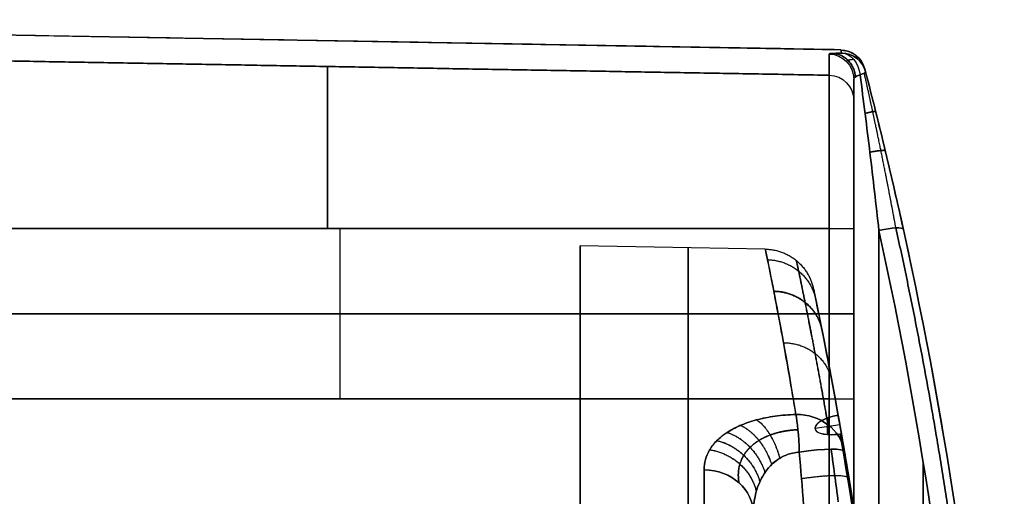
# Model space of a CAD drawing. Header units: millimetres. Extents: x -105 to 152, y -114 to 65.
# Tile 300 of 301: x 132 to 152, y 31 to 40. Entities that reach past the tile are written whole.
import ezdxf

# ---------------------------------------------------------------- set-up
doc = ezdxf.new("R2010")
doc.units = ezdxf.units.MM
doc.layers.add('Layer 01', color=7, linetype='Continuous', true_color=0x000000)

# ---------------------------------------------------------------- blocks, each defined once
blk = doc.blocks.new('Block 02')
at = {"layer": 'Layer 01'}
for p, q in [((114.576, 40.157), (148.818, 39.559)), ((138.83, 36, 26.234), (138.83, 32.6, 26.234)), ((138.83, 36, -26.234), (138.83, 32.6, -26.234)), ((147.313, 35.586), (143.623, 35.65)), ((143.623, -35.65), (143.623, 35.65)), ((148.585, 34.3, 26.063), (129.076, 34.3, 26.404)), ((129.076, 34.3, -26.404), (148.585, 34.3, -26.063)), ((148.55, 31.89, -13.678), (148.55, 32.222, -12.878)), ((148.559, 32.225, 12.874), (148.559, 31.89, 13.683)), ((148.798, 32.088, 13.307), (148.303, 32.013, 13.276)), ((148.798, 32.087, -13.309), (148.304, 32.013, -13.278))]:
    blk.add_line(p, q, dxfattribs=at)
at = {"layer": 'Layer 01', "extrusion": (-1, -3.00272e-13, -1.93689e-14)}
blk.add_arc((84.75, 12, -148.585), 124.313, 174.79488, 177.8237, dxfattribs=at)
at = {"layer": 'Layer 01', "extrusion": (-1, 6.23301e-12, -4.02057e-13)}
blk.add_arc((84.75, -12, -148.585), 124.313, 182.1763, 185.20512, dxfattribs=at)
at = {"layer": 'Layer 01', "extrusion": (1.44506e-14, -0.037975, -0.999279)}
blk.add_arc((148.576, -39.58, 15.21), 0.5, 271, 0, dxfattribs=at)
at = {"layer": 'Layer 01', "extrusion": (-5.88277e-15, 0.037975, -0.999279)}
blk.add_arc((-148.576, 39.58, -15.21), 0.5, 91, 180, dxfattribs=at)
at = {"layer": 'Layer 01', "extrusion": (1.58756e-16, 2.01841e-16, -1)}
for centre in [(-148.809, 39.059, 12), (-148.809, 39.059, -12)]:
    blk.add_arc(centre, 0.5, 91, 165.3729, dxfattribs=at)
at = {"layer": 'Layer 01', "extrusion": (0, 0, -1)}
for centre, radius, start, end in [((-148.809, 39.059), 0.5, 91, 165.3729), ((-66.201, 17.5), 85.875, 165.37291, 180), ((-66.201, 17.5), 83.875, 168.10224, 180)]:
    blk.add_arc(centre, radius, start, end, dxfattribs=at)
at = {"layer": 'Layer 01', "extrusion": (-0.653064, -0.013215, -0.757187)}
blk.add_arc((-35.975, -123.73, -85.575), 0.5, 182.8514, 263.5107, dxfattribs=at)
at = {"layer": 'Layer 01', "extrusion": (0.008492, -0.032646, -0.999431)}
blk.add_arc((153.849, -0.81, 16.005), 0.5, 285.5736, 360, dxfattribs=at)
at = {"layer": 'Layer 01', "extrusion": (-0.008492, 0.032646, -0.999431)}
blk.add_arc((-153.849, 0.81, -16.005), 0.5, 105.5736, 180, dxfattribs=at)
at = {"layer": 'Layer 01', "extrusion": (0.653064, 0.013215, -0.757187)}
blk.add_arc((35.975, 123.73, 85.575), 0.5, 2.8514, 83.5107, dxfattribs=at)
at = {"layer": 'Layer 01', "extrusion": (6.44341e-16, 0.032499, 0.999472)}
blk.add_arc((-148.826, -39.494, -14.748), 0.5, 194.5423, 269, dxfattribs=at)
at = {"layer": 'Layer 01', "extrusion": (-6.09538e-16, -0.032499, 0.999472)}
blk.add_arc((148.826, 39.494, 14.748), 0.5, 14.5423, 89, dxfattribs=at)
at = {"layer": 'Layer 01', "extrusion": (-1, 0, 4.44085e-16)}
for centre, start, end in [((-36, 23, -138.585), 90, 174.7949), ((-36, -23, -138.585), 185.2051, 270)]:
    blk.add_arc(centre, 3.238, start, end, dxfattribs=at)
at = {"layer": 'Layer 01', "extrusion": (-0.250515, 0.963016, 0.099208)}
blk.add_arc((-153.849, 15.918, 1.858), 0.5, 139.29, 180, dxfattribs=at)
at = {"layer": 'Layer 01', "extrusion": (-0.250515, 0.963016, -0.099208)}
blk.add_arc((-153.849, -15.918, 1.858), 0.5, 180, 220.71, dxfattribs=at)
at = {"layer": 'Layer 01', "extrusion": (8.36158e-15, -0.090722, -0.995876)}
blk.add_arc((148.576, -40.502, 19.639), 0.5, 271, 0, dxfattribs=at)
at = {"layer": 'Layer 01', "extrusion": (1, 2.03272e-14, -1.85657e-15)}
blk.add_arc((36, -23, 148.585), 3.063, 270, 354.7949, dxfattribs=at)
at = {"layer": 'Layer 01', "extrusion": (-9.68926e-15, 0.090722, -0.995876)}
blk.add_arc((-148.576, 40.502, -19.639), 0.5, 91, 180, dxfattribs=at)
at = {"layer": 'Layer 01', "extrusion": (1, -1.84806e-14, -1.00374e-14)}
blk.add_arc((36, 23, 148.585), 3.063, 5.2051, 90, dxfattribs=at)
at = {"layer": 'Layer 01', "extrusion": (-1, -1.78803e-14, 1.15336e-15)}
blk.add_arc((84.75, -12, -149.076), 123.814, 182.1763, 185.20512, dxfattribs=at)
at = {"layer": 'Layer 01', "extrusion": (-1, -3.47777e-13, -2.24331e-14)}
blk.add_arc((84.75, 12, -149.076), 123.814, 174.79488, 177.8237, dxfattribs=at)
at = {"layer": 'Layer 01', "extrusion": (-1, 8.59432e-16, -5.44921e-15)}
blk.add_arc((0, 181.359, -149.076), 201.859, 258.86762, 263.20703, dxfattribs=at)
at = {"layer": 'Layer 01', "extrusion": (-1, -3.13643e-14, -1.98865e-13)}
blk.add_arc((0, -181.359, -149.076), 201.859, 96.79297, 101.13238, dxfattribs=at)
at = {"layer": 'Layer 01', "extrusion": (-1, 0, 0)}
for centre, radius, start, end in [((84.75, 12, -149.076), 123.814, 174.79488, 177.8237), ((84.75, -12, -149.076), 123.814, 185.18146, 185.20512), ((-36, 23, -149.076), 2.564, 90, 174.7949), ((-32.6, 32.6, -149.076), 7.036, 270, 309.8571)]:
    blk.add_arc(centre, radius, start, end, dxfattribs=at)
at = {"layer": 'Layer 01', "extrusion": (-1, 2.33222e-16, 0)}
for centre, radius, start, end in [((0, 181.359, -149.076), 201.859, 258.86762, 263.20703), ((0, -181.359, -149.576), 201.359, 96.79297, 100.28757)]:
    blk.add_arc(centre, radius, start, end, dxfattribs=at)
at = {"layer": 'Layer 01', "extrusion": (-1, -2.20804e-14, -2.0281e-16)}
blk.add_arc((-36, -23, -149.076), 2.564, 185.2051, 270, dxfattribs=at)
at = {"layer": 'Layer 01', "extrusion": (-1, 3.69693e-14, 3.91104e-15)}
blk.add_arc((-36, 23, -149.076), 2.564, 90, 174.7949, dxfattribs=at)
at = {"layer": 'Layer 01', "extrusion": (-1, 2.33222e-16, 5.64488e-16)}
blk.add_arc((0, 0, -145.773), 35.613, 90, 270, dxfattribs=at)
at = {"layer": 'Layer 01', "extrusion": (4.0064e-18, -1, -3.93708e-18)}
for centre in [(148.576, -25.564, -36), (148.576, -25.564, -32.6)]:
    blk.add_arc(centre, 0.5, 271, 360, dxfattribs=at)
at = {"layer": 'Layer 01', "extrusion": (-4.27624e-18, 1, -4.20225e-18)}
for centre in [(-148.576, 25.564, 36), (-148.576, 25.564, 32.6)]:
    blk.add_arc(centre, 0.5, 91, 180, dxfattribs=at)
at = {"layer": 'Layer 01', "extrusion": (0.211879, -0.961585, 0.174534)}
blk.add_arc((153.791, 16.518, 0.039), 0.5, 360, 87.7976, dxfattribs=at)
at = {"layer": 'Layer 01', "extrusion": (0.211879, -0.961585, -0.174534)}
blk.add_arc((153.791, -16.518, 0.039), 0.5, 272.2024, 360, dxfattribs=at)
at = {"layer": 'Layer 01', "extrusion": (1, 1.61869e-15, -1.07791e-14)}
blk.add_arc((0, 181.359, 149.576), 201.359, 276.79297, 280.28757, dxfattribs=at)
at = {"layer": 'Layer 01', "extrusion": (1, 4.41264e-14, 2.93844e-13)}
blk.add_arc((0, -181.359, 149.576), 201.359, 79.71243, 83.20703, dxfattribs=at)
at = {"layer": 'Layer 01', "extrusion": (1, 2.16783e-31, -3.98619e-16)}
blk.add_arc((0, 0, 143.623), 35.65, 270, 90, dxfattribs=at)
at = {"layer": 'Layer 01', "extrusion": (0, -1, -3.55271e-15)}
blk.add_arc((148.576, -25.564, -34.3), 0.5, 271, 0, dxfattribs=at)
at = {"layer": 'Layer 01', "extrusion": (0, -1, 0)}
blk.add_arc((148.576, 25.564, -34.3), 0.5, 0, 89, dxfattribs=at)
at = {"layer": 'Layer 01', "extrusion": (-1, 3.82884e-29, 8.69627e-15)}
blk.add_arc((-32.6, -32.6, -148.585), 6.537, 360, 90, dxfattribs=at)
at = {"layer": 'Layer 01', "extrusion": (-1, -4.34813e-15, 2.86982e-29)}
blk.add_arc((-32.6, 32.6, -148.585), 6.537, 270, 0, dxfattribs=at)
at = {"layer": 'Layer 01', "extrusion": (1, 1.00532e-44, -1.00532e-44)}
blk.add_arc((32.6, -32.6, 149.076), 7.036, 90, 180, dxfattribs=at)
at = {"layer": 'Layer 01', "extrusion": (1, 2.85516e-29, 4.03921e-15)}
blk.add_arc((32.6, 32.6, 149.076), 7.036, 180, 270, dxfattribs=at)
at = {"layer": 'Layer 01', "extrusion": (0.071318, -0.419694, 0.904859)}
blk.add_arc((151.072, 11.753, 10.505), 1, 0, 80.256, dxfattribs=at)
at = {"layer": 'Layer 01', "extrusion": (0.071318, -0.419694, -0.904859)}
blk.add_arc((151.072, -11.753, 10.505), 1, 279.744, 0, dxfattribs=at)
at = {"layer": 'Layer 01', "extrusion": (0.995661, 0.022587, -0.090273)}
blk.add_arc((28.021, 27.862, 146.662), 1, 24.916, 81.0456, dxfattribs=at)
at = {"layer": 'Layer 01', "extrusion": (0.995661, 0.022587, 0.090273)}
blk.add_arc((28.021, -27.862, 146.662), 1, 278.9544, 335.084, dxfattribs=at)
at = {"layer": 'Layer 01', "extrusion": (0.161103, -0.911811, 0.377685)}
blk.add_arc((152.111, -10.151, -10.312), 0.5, 90.0244, 269.9663, dxfattribs=at)
at = {"layer": 'Layer 01', "extrusion": (0.161103, -0.911811, -0.377685)}
for start, end in [(93.8178, 269.9756), (90.0337, 93.8178)]:
    blk.add_arc((152.111, 10.151, -10.312), 0.5, start, end, dxfattribs=at)
at = {"layer": 'Layer 01', "extrusion": (0.165831, -0.975887, 0.141933)}
blk.add_arc((151.072, 15.237, -4.04), 1, 0, 83.6376, dxfattribs=at)
at = {"layer": 'Layer 01', "extrusion": (0.165831, -0.975887, -0.141933)}
blk.add_arc((151.072, -15.237, -4.04), 1, 276.3624, 360, dxfattribs=at)
at = {"layer": 'Layer 01', "extrusion": (-1, -4.15248e-14, 4.52987e-14)}
blk.add_arc((0, 0, -146.093), 35.607, 208.84, 246.1378, dxfattribs=at)
at = {"layer": 'Layer 01', "extrusion": (-1, -3.29736e-14, -4.15115e-14)}
blk.add_arc((0, 0, -146.093), 35.607, 113.8622, 151.16, dxfattribs=at)
at = {"layer": 'Layer 01', "extrusion": (1.12994e-15, 0.482365, -0.87597)}
blk.add_arc((-146.076, 34.607), 1, 91, 180, dxfattribs=at)
at = {"layer": 'Layer 01', "extrusion": (-2.13559e-14, 0.482365, 0.87597)}
blk.add_arc((-146.076, -34.607), 1, 180, 269, dxfattribs=at)
at = {"layer": 'Layer 01'}
for points, degree in [([(148.818, 39.559, 12), (131.697, 39.858, 12), (114.576, 40.157, 12)], 2), ([(148.818, 39.559, -12), (131.697, 39.858, -12), (114.576, 40.157, -12)], 2), ([(148.835, 39.493, -16.04), (148.672, 39.49, -16.229), (148.585, 39.483, -16.472), (148.585, 39.474, -16.721)], 3), ([(148.585, 39.474, 16.721), (148.585, 39.483, 16.472), (148.672, 39.49, 16.229), (148.835, 39.493, 16.04)], 3), ([(148.818, 39.559, 12), (148.818, 39.559), (148.818, 39.559, -12)], 2), ([(148.818, 39.559, -12), (148.818, 39.559, -13.347), (148.823, 39.537, -14.694), (148.835, 39.493, -16.04)], 3), ([(148.835, 39.493, 16.04), (148.823, 39.537, 14.694), (148.818, 39.559, 13.347), (148.818, 39.559, 12)], 3), ([(128.585, 39.398, 23.31), (138.585, 39.225, 23.294), (148.585, 39.051, 23.278)], 2), ([(148.585, 39.051, -23.278), (138.585, 39.225, -23.294), (128.585, 39.398, -23.31)], 2), ([(149.201, 39.058, -16.348), (149.118, 39.036, -16.448), (149.076, 39.006, -16.574), (149.076, 38.974, -16.702)], 3), ([(149.076, 38.974, 16.702), (149.076, 39.006, 16.574), (149.118, 39.036, 16.448), (149.201, 39.058, 16.348)], 3), ([(149.293, 39.186, -12), (149.293, 39.186, -13.342), (149.299, 39.164, -14.683), (149.31, 39.12, -16.024)], 3), ([(149.293, 39.186, 12), (149.293, 39.186), (149.293, 39.186, -12)], 2), ([(149.31, 39.12, 16.024), (149.299, 39.164, 14.683), (149.293, 39.186, 13.342), (149.293, 39.186, 12)], 3), ([(129.076, 36, 26.404), (138.83, 36, 26.234), (148.585, 36, 26.063)], 2), ([(148.585, 36, -26.063), (138.83, 36, -26.234), (129.076, 36, -26.404)], 2), ([(148.585, 32.6, -26.063), (148.585, 34.3, -26.063), (148.585, 36, -26.063)], 2), ([(148.585, 36, 26.063), (148.585, 34.3, 26.063), (148.585, 32.6, 26.063)], 2), ([(149.076, 36, -25.564), (149.076, 34.3, -25.564), (149.076, 32.6, -25.564)], 2), ([(149.076, 32.6, 25.564), (149.076, 34.3, 25.564), (149.076, 36, 25.564)], 2), ([(149.576, 35.96, 16.763), (150.453, 31.972, 17.487), (151.045, 27.925, 18.097), (151.346, 23.817, 18.586)], 3), ([(151.346, 23.817, -18.586), (151.045, 27.925, -18.097), (150.453, 31.972, -17.487), (149.576, 35.96, -16.763)], 3), ([(151.845, 23.795, 18.09), (151.542, 27.916, 17.602), (150.946, 31.977, 16.993), (150.064, 35.979, 16.271)], 3), ([(150.064, 35.979, -16.271), (150.946, 31.977, -16.993), (151.542, 27.916, -17.602), (151.845, 23.795, -18.09)], 3), ([(129.076, 32.6, 26.404), (138.83, 32.6, 26.234), (148.585, 32.6, 26.063)], 2), ([(148.585, 32.6, -26.063), (138.83, 32.6, -26.234), (129.076, 32.6, -26.404)], 2), ([(150.076, 17.691, -6.787), (150.065, 22.577, -8.81), (149.626, 27.46, -10.833), (148.764, 32.279, -12.831)], 3), ([(148.764, 32.279, 12.831), (149.626, 27.46, 10.833), (150.065, 22.577, 8.81), (150.076, 17.691, 6.787)], 3), ([(148.797, 32.093, 13.294), (148.808, 32.031, 13.448), (148.819, 31.969, 13.602), (148.829, 31.907, 13.756)], 3), ([(148.829, 31.907, -13.756), (148.819, 31.969, -13.602), (148.808, 32.031, -13.448), (148.797, 32.093, -13.294)], 3), ([(148.831, 31.896, 13.752), (148.831, 31.9, 13.753), (148.83, 31.904, 13.755), (148.829, 31.907, 13.756)], 3), ([(148.829, 31.907, -13.756), (148.83, 31.904, -13.755), (148.831, 31.9, -13.753), (148.831, 31.896, -13.752)], 3), ([(150.076, 17.5, 7.79), (150.076, 22.319, 9.786), (149.66, 27.137, 11.781), (148.831, 31.896, 13.752)], 3), ([(148.831, 31.896, -13.752), (149.66, 27.137, -11.781), (150.076, 22.319, -9.786), (150.076, 17.5, -7.79)], 3), ([(148.891, 31.551, -14.509), (148.871, 31.669, -14.258), (148.851, 31.784, -14.005), (148.831, 31.896, -13.752)], 3), ([(148.831, 31.896, 13.752), (148.851, 31.784, 14.005), (148.871, 31.669, 14.258), (148.891, 31.551, 14.509)], 3), ([(147.99, 31.541, 15.493), (148.02, 31.19, 15.546), (148.049, 30.839, 15.601), (148.076, 30.488, 15.655)], 3), ([(148.076, 30.488, -15.655), (148.049, 30.839, -15.601), (148.02, 31.19, -15.546), (147.99, 31.541, -15.493)], 3), ([(148.891, 31.551, -14.509), (148.951, 31.198, -14.56), (149.009, 30.844, -14.613), (149.064, 30.49, -14.667)], 3), ([(149.064, 30.49, 14.667), (149.009, 30.844, 14.613), (148.951, 31.198, 14.56), (148.891, 31.551, 14.509)], 3)]:
    blk.add_open_spline(points, degree=degree, dxfattribs=at)
for points, weights, degree in [([(149.108, 39.02, -16.513), (149.075, 39.473, -16.513), (148.649, 39.486, -16.357)], [0.999965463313, 0.740403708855, 1.00018412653], 2), ([(148.649, 39.486, 16.357), (149.075, 39.473, 16.513), (149.108, 39.02, 16.513)], [1.00018412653, 0.740403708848, 0.999965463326], 2), ([(149.297, 39.169, -14.012), (149.201, 39.536, -14.018), (148.822, 39.543, -14.02)], [1, 0.796602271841, 1], 2), ([(149.297, 39.169, 14.012), (149.201, 39.536, 14.018), (148.822, 39.543, 14.02)], [1, 0.796602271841, 1], 2), ([(149.118, 39.452, -12), (149.118, 39.452, -13.345), (149.124, 39.43, -14.69), (149.135, 39.387, -16.034)], [0.898336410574, 0.898336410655, 0.898289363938, 0.898195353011], 3), ([(149.135, 39.387, 16.034), (149.124, 39.43, 14.69), (149.118, 39.452, 13.345), (149.118, 39.452, 12)], [0.898195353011, 0.898289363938, 0.898336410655, 0.898336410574], 3), ([(149.078, 39.364, -16.247), (148.972, 39.355, -16.381), (148.923, 39.341, -16.551), (148.933, 39.325, -16.715)], [0.881166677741, 0.875031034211, 0.866342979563, 0.856625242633], 3), ([(149.078, 39.364, 16.247), (148.972, 39.355, 16.381), (148.923, 39.341, 16.551), (148.933, 39.325, 16.715)], [0.881166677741, 0.87503103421, 0.866342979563, 0.856625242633], 3), ([(149.511, 38.333, 16), (149.509, 38.339, 16.261), (149.301, 38.291, 16.41)], [1.00000000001, 0.886704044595, 0.999999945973], 2), ([(149.301, 38.291, -16.41), (149.509, 38.339, -16.261), (149.511, 38.333, -16)], [0.999999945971, 0.886704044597, 1.00000000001], 2), ([(149.704, 37.546, 16.05), (149.696, 37.576, 16.38), (149.397, 37.516, 16.508)], [1.00000013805, 0.833443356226, 0.999999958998], 2), ([(149.397, 37.516, -16.508), (149.696, 37.576, -16.38), (149.704, 37.546, -16.05)], [0.999999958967, 0.833443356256, 1.00000013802], 2), ([(151.697, 23.825, 18.44), (151.394, 27.941, 17.95), (150.799, 31.997, 17.34), (149.915, 36.008, 16.612)], [0.855082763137, 0.856345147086, 0.858099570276, 0.860282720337], 3), ([(149.915, 36.008, -16.612), (150.799, 31.997, -17.34), (151.394, 27.941, -17.95), (151.697, 23.825, -18.44)], [0.860282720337, 0.858099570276, 0.856345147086, 0.855082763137], 3), ([(147.313, 35.586, 0.011), (148.11, 35.572, 0.011), (148.274, 34.792, 0.011)], [0.999999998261, 0.78205240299, 0.999999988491], 2), ([(147.356, 35.375, -3.859), (148.156, 35.363, -3.84), (148.318, 34.585, -3.751)], [1.00000063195, 0.780881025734, 0.999998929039], 2), ([(147.48, 34.753, 7.642), (148.288, 34.746, 7.605), (148.443, 33.973, 7.427)], [0.999999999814, 0.777463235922, 0.999997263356], 2), ([(147.481, 34.744, -7.681), (148.289, 34.738, -7.644), (148.444, 33.964, -7.465)], [0.999999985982, 0.777424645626, 0.999980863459], 2), ([(147.674, 33.721, 11.35), (148.496, 33.723, 11.299), (148.639, 32.957, 11.031)], [0.999999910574, 0.771931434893, 1.00002133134], 2), ([(147.141, 32.185, -15.189), (147.452, 31.974, -15.623), (147.6, 31.419, -15.631)], [0.999999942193, 0.867211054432, 1.00001018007], 2), ([(147.143, 32.185, 15.188), (147.453, 31.974, 15.622), (147.601, 31.42, 15.63)], [0.999999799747, 0.867296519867, 0.99998957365], 2), ([(148.764, 32.279, 12.831), (148.78, 32.186, 13.062), (148.797, 32.093, 13.294)], [1, 0.999999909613, 1], 2), ([(148.764, 32.279, -12.831), (148.78, 32.186, -13.062), (148.797, 32.093, -13.294)], [1, 0.999999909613, 1], 2), ([(146.817, 32.074, -15.435), (147.252, 31.878, -15.825), (147.438, 31.294, -15.762)], [0.999999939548, 0.85136069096, 0.999973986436], 2), ([(146.819, 32.075, 15.433), (147.253, 31.878, 15.824), (147.439, 31.294, 15.761)], [0.99999996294, 0.851447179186, 0.999958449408], 2), ([(146.551, 31.933, -15.735), (147.105, 31.758, -16.068), (147.305, 31.135, -15.922)], [1.00000005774, 0.830773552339, 0.999990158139], 2), ([(146.553, 31.934, 15.733), (147.106, 31.759, 16.067), (147.306, 31.137, 15.92)], [1.00000005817, 0.830933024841, 0.999982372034], 2), ([(146.348, 31.77, -16.07), (147.015, 31.622, -16.336), (147.203, 30.953, -16.101)], [0.999999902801, 0.8063179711, 0.999995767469], 2), ([(146.349, 31.771, 16.068), (147.015, 31.623, 16.335), (147.204, 30.954, 16.1)], [0.999999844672, 0.80645791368, 0.999993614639], 2), ([(148.624, 31.602, 15.169), (148.674, 31.25, 15.231), (148.721, 30.899, 15.294), (148.766, 30.551, 15.357)], [0.872628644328, 0.86758164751, 0.862606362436, 0.857715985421], 3), ([(148.766, 30.551, -15.357), (148.721, 30.899, -15.294), (148.674, 31.25, -15.231), (148.624, 31.602, -15.169)], [0.857715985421, 0.862606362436, 0.86758164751, 0.872628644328], 3), ([(146.205, 31.589, 16.428), (146.981, 31.476, 16.616), (147.132, 30.753, 16.292)], [1.00000008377, 0.778375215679, 0.999998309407], 2), ([(146.205, 31.588, -16.43), (146.981, 31.475, -16.618), (147.132, 30.751, -16.293)], [1.00000009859, 0.778186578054, 0.999999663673], 2), ([(150.461, 31.331, -17.547), (150.461, 27.584, -18.138), (150.461, 23.817, -18.586)], [0.99977555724, 0.999707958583, 0.99999516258], 2), ([(150.461, 23.817, 18.586), (150.461, 27.584, 18.138), (150.461, 31.331, 17.547)], [0.99999516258, 0.999707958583, 0.99977555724], 2), ([(148.034, 31.015, 15.574), (148.957, 31.157, 15.512), (148.979, 31.021, 14.587)], [1, 0.730227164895, 1], 2), ([(148.034, 31.015, -15.574), (148.957, 31.157, -15.512), (148.979, 31.021, -14.587)], [1, 0.730227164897, 1], 2)]:
    blk.add_rational_spline(points, weights, degree=degree, dxfattribs=at)
for points, knots in [([(149.201, 39.058, 16.348), (149.236, 38.798, 16.359), (149.27, 38.538, 16.383), (149.335, 38.021, 16.439), (149.367, 37.762, 16.473), (149.46, 36.988, 16.583), (149.52, 36.474, 16.67), (149.576, 35.96, 16.763)], [0, 0, 0, 0, 0.787472, 0.787472, 1.574945, 1.574945, 3.14989, 3.14989, 3.14989, 3.14989]), ([(149.576, 35.96, -16.763), (149.52, 36.474, -16.67), (149.46, 36.988, -16.583), (149.367, 37.762, -16.473), (149.335, 38.021, -16.439), (149.27, 38.538, -16.383), (149.236, 38.798, -16.359), (149.201, 39.058, -16.348)], [0, 0, 0, 0, 1.574945, 1.574945, 2.362417, 2.362417, 3.14989, 3.14989, 3.14989, 3.14989]), ([(150.064, 35.979, 16.271), (149.95, 36.5, 16.177), (149.829, 37.022, 16.099), (149.641, 37.808, 16.025), (149.576, 38.071, 16.007), (149.445, 38.596, 15.993), (149.378, 38.858, 15.997), (149.31, 39.12, 16.024)], [0, 0, 0, 0, 1.624892, 1.624892, 2.437339, 2.437339, 3.249785, 3.249785, 3.249785, 3.249785]), ([(149.31, 39.12, -16.024), (149.378, 38.858, -15.997), (149.445, 38.596, -15.993), (149.576, 38.071, -16.007), (149.641, 37.808, -16.025), (149.829, 37.022, -16.099), (149.95, 36.5, -16.177), (150.064, 35.979, -16.271)], [0, 0, 0, 0, 0.812446, 0.812446, 1.624892, 1.624892, 3.249785, 3.249785, 3.249785, 3.249785]), ([(147.922, 32.291, 14.929), (147.833, 32.834, 13.758), (147.748, 33.313, 12.559), (147.598, 34.137, 10.117), (147.533, 34.479, 8.883), (147.372, 35.303, 5.148), (147.313, 35.584, 2.61), (147.313, 35.587, -1.269), (147.327, 35.517, -2.557), (147.384, 35.238, -5.118), (147.426, 35.028, -6.398), (147.588, 34.196, -10.163), (147.743, 33.377, -12.588), (147.922, 32.291, -14.929)], [0, 0, 0, 0, 3.860819, 3.860819, 7.721639, 7.721639, 15.443278, 15.443278, 19.304097, 19.304097, 23.164917, 23.164917, 30.886556, 30.886556, 30.886556, 30.886556]), ([(148.797, 32.093, -13.294), (148.64, 32.981, -11.196), (148.507, 33.653, -9.029), (148.392, 34.222, -6.232), (148.372, 34.322, -5.667), (148.337, 34.494, -4.535), (148.322, 34.565, -3.968), (148.286, 34.736, -2.263), (148.274, 34.793, -1.122), (148.275, 34.79, 2.319), (148.324, 34.559, 4.571), (148.46, 33.885, 7.892), (148.516, 33.605, 8.989), (148.645, 32.932, 11.163), (148.718, 32.538, 12.241), (148.797, 32.093, 13.294)], [0, 0, 0, 0, 6.841278, 6.841278, 8.551598, 8.551598, 10.261918, 10.261918, 13.682557, 13.682557, 20.523835, 20.523835, 23.944474, 23.944474, 27.365114, 27.365114, 27.365114, 27.365114]), ([(147.922, 32.291, -14.929), (147.78, 32.288, -14.942), (147.64, 32.277, -14.972), (147.376, 32.24, -15.062), (147.25, 32.214, -15.122), (147.013, 32.15, -15.268), (146.906, 32.112, -15.351), (146.71, 32.027, -15.536), (146.621, 31.979, -15.638), (146.466, 31.877, -15.852), (146.4, 31.822, -15.964), (146.286, 31.707, -16.195), (146.239, 31.646, -16.316), (146.129, 31.459, -16.68), (146.093, 31.328, -16.926), (146.093, 31.191, -17.176)], [-3.401853, -3.401853, -3.401853, -3.401853, -2.976621, -2.976621, -2.55139, -2.55139, -2.126158, -2.126158, -1.700927, -1.700927, -1.275695, -1.275695, -0.850463, -0.850463, 0, 0, 0, 0]), ([(146.093, 31.191, 17.176), (146.093, 31.328, 16.927), (146.129, 31.46, 16.678), (146.24, 31.647, 16.314), (146.287, 31.708, 16.194), (146.401, 31.823, 15.962), (146.467, 31.878, 15.85), (146.623, 31.98, 15.636), (146.711, 32.028, 15.535), (146.907, 32.113, 15.35), (147.016, 32.151, 15.266), (147.369, 32.246, 15.05), (147.642, 32.285, 14.955), (147.922, 32.291, 14.929)], [0, 0, 0, 0, 0.852061, 0.852061, 1.278092, 1.278092, 1.704122, 1.704122, 2.130153, 2.130153, 2.556183, 2.556183, 3.408244, 3.408244, 3.408244, 3.408244]), ([(148.797, 31.902, 13.755), (149.222, 29.498, 12.76), (149.541, 27.07, 11.754), (149.969, 22.197, 9.736), (150.076, 19.751, 8.722), (150.076, 17.309, 7.711)], [0, 0, 0, 0, 8.015467, 8.015467, 16.030935, 16.030935, 16.030935, 16.030935]), ([(148.797, 31.902, -13.755), (149.222, 29.498, -12.76), (149.541, 27.07, -11.754), (149.969, 22.197, -9.736), (150.076, 19.751, -8.722), (150.076, 17.309, -7.711)], [0, 0, 0, 0, 8.015467, 8.015467, 16.030933, 16.030933, 16.030933, 16.030933]), ([(147.076, 30.315, 16.693), (147.076, 30.446, 16.576), (147.09, 30.575, 16.458), (147.148, 30.827, 16.223), (147.194, 30.95, 16.104), (147.328, 31.181, 15.877), (147.416, 31.289, 15.768), (147.598, 31.421, 15.629), (147.665, 31.459, 15.588), (147.818, 31.517, 15.524), (147.902, 31.536, 15.501), (147.99, 31.541, 15.493)], [0, 0, 0, 0, 0.527731, 0.527731, 1.055463, 1.055463, 1.583194, 1.583194, 1.847059, 1.847059, 2.110925, 2.110925, 2.110925, 2.110925]), ([(147.99, 31.541, -15.493), (147.903, 31.536, -15.501), (147.818, 31.517, -15.524), (147.665, 31.459, -15.588), (147.596, 31.42, -15.63), (147.415, 31.288, -15.768), (147.327, 31.179, -15.879), (147.194, 30.949, -16.105), (147.148, 30.826, -16.224), (147.089, 30.574, -16.459), (147.076, 30.446, -16.576), (147.076, 30.315, -16.693)], [0, 0, 0, 0, 0.263854, 0.263854, 0.527708, 0.527708, 1.055416, 1.055416, 1.583125, 1.583125, 2.110833, 2.110833, 2.110833, 2.110833])]:
    blk.add_open_spline(points, degree=3, knots=knots, dxfattribs=at)
for points, weights, knots in [([(149.915, 36.008, 16.612), (149.824, 36.51, 16.502), (149.724, 37.025, 16.402), (149.565, 37.806, 16.287), (149.51, 38.065, 16.254), (149.399, 38.58, 16.208), (149.343, 38.837, 16.193), (149.284, 39.095, 16.197)], [0.860282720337, 0.879891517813, 0.898628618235, 0.925768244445, 0.934662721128, 0.952041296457, 0.960539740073, 0.968777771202], [0, 0, 0, 0, 1.624893, 1.624893, 2.43734, 2.43734, 3.249786, 3.249786, 3.249786, 3.249786]), ([(149.915, 36.008, -16.612), (149.824, 36.51, -16.502), (149.724, 37.025, -16.402), (149.565, 37.806, -16.287), (149.51, 38.065, -16.254), (149.399, 38.58, -16.208), (149.343, 38.837, -16.193), (149.284, 39.095, -16.197)], [0.860282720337, 0.879891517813, 0.898628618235, 0.925768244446, 0.934662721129, 0.952041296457, 0.960539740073, 0.968777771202], [0, 0, 0, 0, 1.624893, 1.624893, 2.43734, 2.43734, 3.249786, 3.249786, 3.249786, 3.249786]), ([(148.561, 32.087, -14.783), (148.378, 33.153, -12.489), (148.218, 33.968, -10.094), (148.05, 34.798, -6.362), (148.006, 35.009, -5.092), (147.947, 35.287, -2.55), (147.932, 35.357, -1.272), (147.933, 35.356, 2.577), (147.994, 35.076, 5.098), (148.159, 34.257, 8.802), (148.227, 33.916, 10.027), (148.382, 33.095, 12.451), (148.47, 32.619, 13.638), (148.561, 32.087, 14.783)], [0.882303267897, 0.884999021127, 0.887193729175, 0.88946444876, 0.890050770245, 0.890830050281, 0.891027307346, 0.891024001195, 0.890228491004, 0.887982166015, 0.887057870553, 0.884884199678, 0.883646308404, 0.882303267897], [0, 0, 0, 0, 7.721625, 7.721625, 11.582438, 11.582438, 15.443251, 15.443251, 23.164876, 23.164876, 27.025688, 27.025688, 30.886501, 30.886501, 30.886501, 30.886501]), ([(147.963, 31.987, 15.304), (147.765, 31.981, 15.324), (147.572, 31.943, 15.397), (147.328, 31.852, 15.564), (147.252, 31.815, 15.63), (147.119, 31.732, 15.773), (147.06, 31.686, 15.852), (146.958, 31.587, 16.019), (146.917, 31.534, 16.106), (146.849, 31.423, 16.286), (146.823, 31.364, 16.379), (146.77, 31.183, 16.66), (146.766, 31.057, 16.849), (146.789, 30.929, 17.031)], [0.941208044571, 0.940709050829, 0.93806636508, 0.931435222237, 0.928750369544, 0.922676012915, 0.9192416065, 0.911682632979, 0.907608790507, 0.898845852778, 0.894123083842, 0.879315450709, 0.868503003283, 0.856625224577], [0, 0, 0, 0, 0.852008, 0.852008, 1.278013, 1.278013, 1.704017, 1.704017, 2.130021, 2.130021, 2.556025, 2.556025, 3.408034, 3.408034, 3.408034, 3.408034]), ([(146.789, 30.929, -17.031), (146.766, 31.056, -16.849), (146.77, 31.182, -16.662), (146.823, 31.363, -16.381), (146.849, 31.422, -16.288), (146.916, 31.533, -16.108), (146.958, 31.586, -16.021), (147.059, 31.685, -15.854), (147.118, 31.732, -15.774), (147.251, 31.814, -15.631), (147.326, 31.85, -15.566), (147.573, 31.943, -15.397), (147.76, 31.98, -15.324), (147.963, 31.987, -15.304)], [0.856625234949, 0.868467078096, 0.879214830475, 0.894032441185, 0.898772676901, 0.907543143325, 0.911613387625, 0.919155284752, 0.922632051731, 0.928715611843, 0.931364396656, 0.938095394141, 0.94064700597, 0.941208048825], [0, 0, 0, 0, 0.852093, 0.852093, 1.278139, 1.278139, 1.704185, 1.704185, 2.130231, 2.130231, 2.556278, 2.556278, 3.40837, 3.40837, 3.40837, 3.40837])]:
    blk.add_rational_spline(points, weights, degree=3, knots=knots, dxfattribs=at)

msp = doc.modelspace()

# ---------------------------------------------------------------- block references
at = {"layer": 'Layer 01'}
msp.add_blockref('Block 02', (0, 0), dxfattribs=at)

doc.saveas('drawing.dxf')
